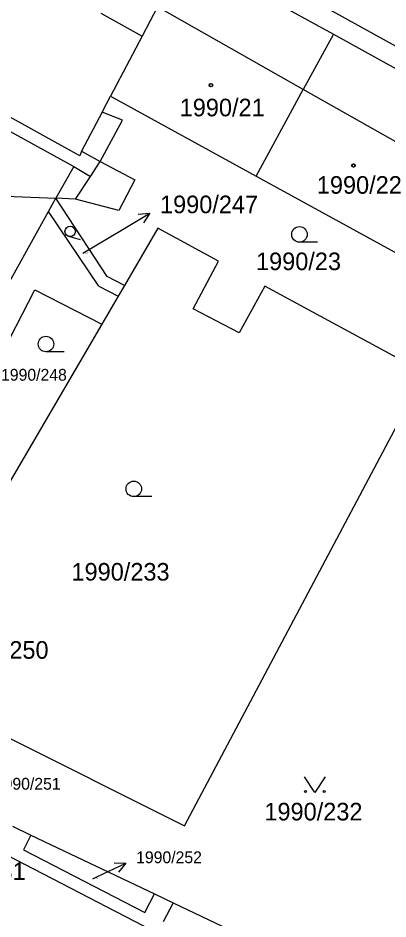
# Model space of a CAD drawing. Extents: x -593183 to -588034, y -1130415 to -1124994.
# Drawn here: x -590414.1 to -590378.4, y -1128950.3 to -1128863.2 of the extents above; entities that cross this region are included whole.
import ezdxf

# ---------------------------------------------------------------- set-up
doc = ezdxf.new("R2010")
doc.units = 0
for name, color, linetype in [('Vrstva 1', 7, 'Continuous'), ('Vrstva 16', 7, 'Continuous'), ('Vrstva 18', 7, 'Continuous'), ('Vrstva 19', 7, 'Continuous'), ('Vrstva 25', 7, 'Continuous'), ('Vrstva 4', 7, 'Continuous')]:
    doc.layers.add(name, color=color, linetype=linetype)

msp = doc.modelspace()

# ---------------------------------------------------------------- linework, layer by layer
at = {"layer": 'Vrstva 1'}
for p, q in [((-590361.07, -1128875.11), (-590426.63, -1128838.82)), ((-590397.73, -1128857.04), (-590383.65, -1128864.79)), ((-590444.68, -1128857.87), (-590408.74, -1128877.58)), ((-590400.65, -1128862.15), (-590402.14, -1128864.98)), ((-590402.14, -1128864.98), (-590405.2, -1128870.78)), ((-590383.65, -1128864.79), (-590386.56, -1128870.12)), ((-590383.65, -1128864.79), (-590369.69, -1128872.47)), ((-590391.12, -1128878.49), (-590386.56, -1128870.12)), ((-590406.01, -1128872.31), (-590405.2, -1128870.78)), ((-590405.2, -1128870.78), (-590391.12, -1128878.49)), ((-590406.2, -1128877.1), (-590404.03, -1128873.09)), ((-590404.03, -1128873.09), (-590406.01, -1128872.31)), ((-590407.14, -1128878.53), (-590406.2, -1128877.1)), ((-590408.74, -1128877.58), (-590410.48, -1128880.64)), ((-590408.74, -1128877.58), (-590407.14, -1128878.53)), ((-590391.12, -1128878.49), (-590377.05, -1128886.2)), ((-590420.97, -1128880.22), (-590410.48, -1128880.64)), ((-590411.19, -1128881.92), (-590410.48, -1128880.64)), ((-590405.51, -1128888.2), (-590410.48, -1128880.64)), ((-590418.18, -1128894.48), (-590411.19, -1128881.92)), ((-590406.33, -1128889.12), (-590411.19, -1128881.92)), ((-590400.62, -1128883.54), (-590403.85, -1128889.06)), ((-590394.75, -1128886.71), (-590400.62, -1128883.54)), ((-590397.22, -1128891.31), (-590394.75, -1128886.71)), ((-590403.85, -1128889.06), (-590405.51, -1128888.2)), ((-590417.33, -1128898.8), (-590412.51, -1128889.48)), ((-590412.51, -1128889.48), (-590406.03, -1128892.79)), ((-590406.33, -1128889.12), (-590404.46, -1128890.11)), ((-590403.85, -1128889.06), (-590404.46, -1128890.11)), ((-590390.28, -1128889.14), (-590392.76, -1128893.64)), ((-590374.81, -1128897.5), (-590390.28, -1128889.14)), ((-590404.46, -1128890.11), (-590406.03, -1128892.79)), ((-590392.76, -1128893.64), (-590397.22, -1128891.31)), ((-590406.03, -1128892.79), (-590426.17, -1128927.2)), ((-590398.04, -1128941.26), (-590374.81, -1128897.5)), ((-590426.17, -1128927.2), (-590398.04, -1128941.26)), ((-590437.34, -1128932.64), (-590387.11, -1128958.62)), ((-590414.69, -1128941.3), (-590412.9, -1128942.15)), ((-590412.9, -1128942.15), (-590413.61, -1128943.57)), ((-590412.9, -1128942.15), (-590400.94, -1128947.83)), ((-590413.61, -1128943.57), (-590401.88, -1128949.63)), ((-590401.88, -1128949.63), (-590400.94, -1128947.83)), ((-590400.94, -1128947.83), (-590399.13, -1128948.69)), ((-590399.13, -1128948.69), (-590400.1, -1128950.55)), ((-590399.13, -1128948.69), (-590387.18, -1128954.37))]:
    msp.add_line(p, q, dxfattribs=at)
at = {"layer": 'Vrstva 16'}
for p, q in [((-590407.87, -1128885.95), (-590403.98, -1128883.62)), ((-590406.92, -1128946.37), (-590406.44, -1128946.14))]:
    msp.add_line(p, q, dxfattribs=at)
at = {"layer": 'Vrstva 25'}
for p, q in [((-590403.98, -1128883.62), (-590401.406, -1128882.078)), ((-590408.113, -1128884.642), (-590409.24, -1128884.32)), ((-590385.18, -1128884.88), (-590386.93, -1128884.88)), ((-590409.69, -1128895.47), (-590411.44, -1128895.47)), ((-590401.2, -1128909.46), (-590402.95, -1128909.46)), ((-590406.44, -1128946.14), (-590403.724, -1128944.867))]:
    msp.add_line(p, q, dxfattribs=at)
for points in [[(-590402.521, -1128882.163), (-590401.406, -1128882.078), (-590402.007, -1128883.021)], [(-590384.44, -1128936.54), (-590385.44, -1128938.04), (-590386.44, -1128936.54)], [(-590404.841, -1128944.838), (-590403.724, -1128944.867), (-590404.417, -1128945.744)]]:
    msp.add_lwpolyline(points, dxfattribs=at)
for centre, radius in [((-590395.49, -1128869.71), 0.175), ((-590395.49, -1128869.71), 0.15), ((-590381.71, -1128877.47), 0.175), ((-590381.71, -1128877.47), 0.15), ((-590409.102, -1128883.837), 0.503), ((-590386.93, -1128884.13), 0.75), ((-590411.44, -1128894.72), 0.75), ((-590402.95, -1128908.71), 0.75), ((-590386.34, -1128937.94), 0.1), ((-590384.54, -1128937.94), 0.1)]:
    msp.add_circle(centre, radius, dxfattribs=at)
at = {"layer": 'Vrstva 4'}
for p, q in [((-590408.15, -1128876.53), (-590446.6, -1128855.32)), ((-590386.56, -1128870.12), (-590400.65, -1128862.15)), ((-590406.14, -1128862.76), (-590402.14, -1128864.98)), ((-590372.48, -1128878.09), (-590386.56, -1128870.12)), ((-590406.01, -1128872.31), (-590408.01, -1128876.09)), ((-590408.01, -1128876.09), (-590408.15, -1128876.53)), ((-590408.01, -1128876.09), (-590406.2, -1128877.1)), ((-590406.2, -1128877.1), (-590402.84, -1128878.85)), ((-590408.58, -1128880.72), (-590407.14, -1128878.53)), ((-590402.84, -1128878.85), (-590404.39, -1128881.82)), ((-590408.58, -1128880.72), (-590410.48, -1128880.64)), ((-590404.39, -1128881.82), (-590408.58, -1128880.72))]:
    msp.add_line(p, q, dxfattribs=at)

# ---------------------------------------------------------------- texts
at = {"layer": 'Vrstva 16'}
for s, height, p in [('1990/247', 1.7, (-590400.41, -1128882.08)), ('1990/250', 1.7, (-590420.67, -1128925.12)), ('1990/251', 1.14, (-590416.38, -1128937.77)), ('1990/252', 1.14, (-590402.72, -1128944.87))]:
    msp.add_text(s, height=height, dxfattribs=at).set_placement(p)
at = {"layer": 'Vrstva 18'}
for s, height, p in [('1990/247', 0.1, (-590407.87, -1128885.95)), ('1990/23', 1.7, (-590391.13, -1128887.58)), ('1990/248', 1.14, (-590415.78, -1128898.26)), ('1990/233', 1.7, (-590408.97, -1128917.57)), ('1990/232', 1.7, (-590390.32, -1128940.74)), ('1990/31', 1.7, (-590421.62, -1128946.49)), ('1990/252', 0.1, (-590406.92, -1128946.37))]:
    msp.add_text(s, height=height, dxfattribs=at).set_placement(p)
at = {"layer": 'Vrstva 19'}
for s, p in [('1990/21', (-590398.51, -1128872.72)), ('1990/22', (-590385.25, -1128880.2))]:
    msp.add_text(s, height=1.7, dxfattribs=at).set_placement(p)

doc.saveas('drawing.dxf')
